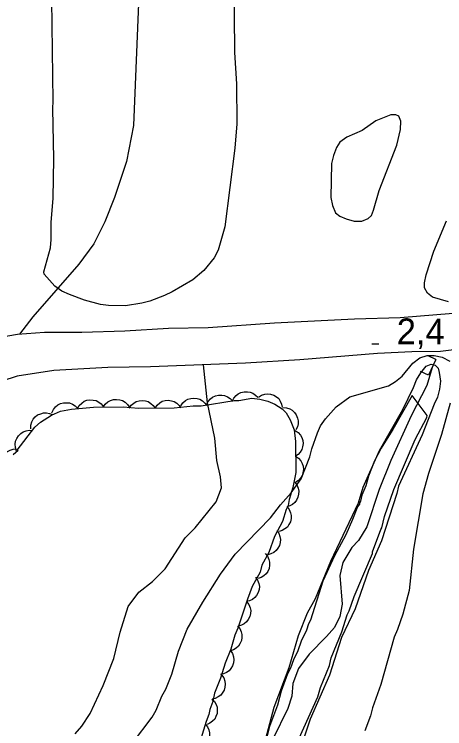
# Model space of a CAD drawing. Extents: x 282461 to 284471, y 5554090 to 5557646.
# Drawn here: x 283225.6 to 283275.7, y 5554850.5 to 5554933.8 of the extents above; entities that cross this region are included whole.
import ezdxf

# ---------------------------------------------------------------- set-up
doc = ezdxf.new("R2010")
doc.units = 0
for name, color, linetype in [('Niveau 2', 7, 'Continuous'), ('Niveau 21', 7, 'Continuous'), ('Niveau 22', 7, 'Continuous'), ('Niveau 26', 7, 'Continuous'), ('Niveau 3', 7, 'Continuous'), ('Niveau 4', 7, 'Continuous'), ('Niveau 44', 7, 'Continuous'), ('Niveau 7', 7, 'Continuous')]:
    doc.layers.add(name, color=color, linetype=linetype)

msp = doc.modelspace()

# ---------------------------------------------------------------- linework, layer by layer
at = {"layer": 'Niveau 2'}
for points in [[(283250.97, 5554955.81), (283251.23, 5554929.32), (283251.45, 5554925.67), (283251.5, 5554921.03), (283251.25, 5554918.19), (283250.08, 5554909.02), (283249.3, 5554906.29), (283248.84, 5554905.41), (283247.64, 5554903.95), (283246.38, 5554902.84), (283243.96, 5554901.43), (283243.09, 5554901.01)], [(283243.09, 5554901.01), (283241.36, 5554900.36), (283240.44, 5554900.12), (283238.52, 5554899.81), (283236.55, 5554899.85), (283235.62, 5554899.96), (283233.76, 5554900.47), (283232.01, 5554901.15), (283231.13, 5554901.54), (283230.32, 5554902.12), (283229.08, 5554903.5), (283229.02, 5554903.79), (283229.8, 5554906.58), (283229.9, 5554907.56), (283229.88, 5554909.53), (283230.13, 5554912.38), (283230.2, 5554916.95), (283230.07, 5554922.81), (283230.12, 5554923.68), (283229.94, 5554938.46)], [(283267.4, 5554910.98), (283268.07, 5554913.25), (283270.1, 5554918.55), (283270.54, 5554920.35), (283270.58, 5554921.34), (283270.35, 5554921.91), (283269.99, 5554922.09), (283269.41, 5554922.08), (283267.68, 5554921.37), (283266.07, 5554920.25), (283264.28, 5554919.48), (283263.47, 5554918.89), (283263.07, 5554918.25), (283262.73, 5554917.32), (283262.51, 5554916.39), (283262.44, 5554912.44), (283262.63, 5554911.52), (283262.99, 5554910.65), (283263.46, 5554910.25), (283264.21, 5554909.96), (283265.15, 5554909.68), (283266.02, 5554909.69), (283266.77, 5554909.99), (283267.17, 5554910.34), (283267.4, 5554910.98)], [(283276.12, 5554900.27), (283274.26, 5554900.83), (283273.67, 5554901.29), (283273.31, 5554901.92), (283273.31, 5554902.5), (283273.53, 5554903.43), (283274.43, 5554906.17), (283275.89, 5554909.72)], [(283244.69, 5554859.58), (283245.71, 5554862.14), (283247.53, 5554865.29), (283249.58, 5554868.56), (283251.29, 5554870.89), (283255.42, 5554875.11), (283256.57, 5554876.62), (283257.83, 5554878.03), (283258.97, 5554879.66), (283259.99, 5554882.22), (283260.21, 5554883.15), (283260.88, 5554885.02), (283261.22, 5554885.83), (283261.79, 5554886.65), (283263.05, 5554888.05), (283264.64, 5554889.2), (283269.15, 5554890.51), (283269.96, 5554890.99), (283270.71, 5554891.63), (283271.97, 5554893.15), (283272.77, 5554893.74), (283273.64, 5554894.04), (283274.45, 5554894.04), (283275.39, 5554893.82), (283276.26, 5554893.36)], [(283254.85, 5554849.38), (283255.83, 5554853.06), (283257.56, 5554857.68), (283258.67, 5554861.42), (283259.73, 5554864.05), (283260.63, 5554865.7), (283262.42, 5554870.08), (283265.63, 5554876.88), (283266.18, 5554878.69), (283268.09, 5554882.97), (283270.81, 5554887.72), (283272.05, 5554890.3), (283272.38, 5554891.18), (283272.89, 5554892), (283273.52, 5554892.77), (283274.1, 5554893.01), (283274.56, 5554892.9), (283274.92, 5554892.56), (283275.04, 5554892.04), (283275.17, 5554891.05), (283275.07, 5554890.12), (283274.85, 5554889.19), (283274.46, 5554888.37), (283273.06, 5554884.8), (283270.31, 5554878.82), (283270.09, 5554877.94), (283268.32, 5554872.45), (283266.8, 5554868.99), (283265.25, 5554864.49), (283263.67, 5554861.15), (283262.29, 5554856.77), (283260.04, 5554851.67), (283259.15, 5554848.99)], [(283276.32, 5554888.49), (283275.32, 5554884.83), (283273.8, 5554880.29), (283273.14, 5554877.9), (283272.05, 5554871.45), (283271.53, 5554866.63), (283270.8, 5554863.9), (283270.19, 5554862.1), (283269.79, 5554861.22), (283268.23, 5554855.7), (283267.28, 5554852.96), (283267.05, 5554852.03), (283266.38, 5554850.29)], [(283239.36, 5554848.86), (283241.65, 5554851.9), (283242.1, 5554852.71), (283242.78, 5554854.34), (283243.23, 5554855.16), (283243.91, 5554856.91), (283244.69, 5554859.58)]]:
    msp.add_lwpolyline(points, dxfattribs=at)
at = {"layer": 'Niveau 21'}
for points in [[(283223.66, 5554896.14), (283225.97, 5554896.5), (283229.1, 5554896.76), (283233.46, 5554896.73), (283238.45, 5554896.89), (283243.55, 5554897.21), (283248.14, 5554897.3), (283255.86, 5554897.82), (283265.2, 5554898.31), (283270.49, 5554898.46), (283278.55, 5554899.13)], [(283289.42, 5554896.28), (283275.18, 5554894.5), (283271.87, 5554894.47), (283267.87, 5554894.26), (283258.82, 5554893.54), (283252.49, 5554893.15), (283241.46, 5554892.71), (283236.47, 5554892.62), (283230.2, 5554892.29), (283225.92, 5554891.61), (283222.45, 5554890.49), (283217.65, 5554888.62), (283215.64, 5554887.05), (283213.47, 5554884.61), (283212.21, 5554882.7), (283210.97, 5554880.15), (283206.85, 5554870.3), (283204.83, 5554864.86), (283200.89, 5554855.33), (283199.31, 5554851.72), (283197.05, 5554847.13)]]:
    msp.add_lwpolyline(points, dxfattribs=at)
at = {"layer": 'Niveau 22'}
for points in [[(283277.14, 5555058.79), (283272.92, 5555052.26), (283268.94, 5555045.44), (283261.94, 5555034.08), (283258.31, 5555027.73), (283255.08, 5555021.44), (283252.09, 5555014.34), (283249, 5555006.2), (283246.34, 5554995.86), (283244.42, 5554986.46), (283242.1, 5554967.27), (283241.25, 5554951.1), (283240.32, 5554941.71), (283239.47, 5554920.84), (283238.65, 5554916.65), (283237.25, 5554912.46), (283236.13, 5554909.6), (283234.83, 5554907.03), (283233.12, 5554904.68), (283227.75, 5554898.52), (283226.2, 5554896.52)], [(283232.69, 5554849.94), (283233.44, 5554850.82), (283234.41, 5554852.33), (283235.94, 5554855.58), (283237.18, 5554858.72), (283237.9, 5554861.8), (283238.85, 5554864.77), (283240.1, 5554866.46), (283241.66, 5554867.69), (283243.15, 5554869.16), (283245.49, 5554872.77), (283246.63, 5554873.94), (283249.09, 5554876.98), (283249.71, 5554878.61), (283249.58, 5554879.88), (283249.15, 5554881.79), (283248.94, 5554884.41), (283248.08, 5554888.53), (283247.61, 5554892.93)]]:
    msp.add_lwpolyline(points, dxfattribs=at)
at = {"layer": 'Niveau 26'}
for p, q in [((283274.65, 5554893.55), (283273.75, 5554893.98)), ((283274.65, 5554893.55), (283273.78, 5554891.73)), ((283273.78, 5554891.73), (283272.88, 5554892.16))]:
    msp.add_line(p, q, dxfattribs=at)
at = {"layer": 'Niveau 3'}
msp.add_line((283267.21, 5554895.4), (283268.01, 5554895.4), dxfattribs=at)
at = {"layer": 'Niveau 4'}
msp.add_lwpolyline([(283274.22, 5554892.65), (283273.61, 5554890.55), (283271.79, 5554887), (283269.41, 5554881.8), (283268.06, 5554878.42), (283266.6, 5554874.05), (283265.64, 5554872.46), (283264.89, 5554871.64), (283263.81, 5554869.89), (283263.48, 5554868.38), (283263.75, 5554865.07), (283263.48, 5554863.62), (283262.85, 5554862.33), (283261.93, 5554861.28), (283259.92, 5554859.23), (283258.67, 5554857.54), (283257.99, 5554855.79), (283257.89, 5554854.34), (283257.44, 5554852.88), (283255.68, 5554849.32)], dxfattribs=at)
at = {"layer": 'Niveau 44'}
for points in [[(283250.95, 5554888.67), (283251.13, 5554889.05), (283251.4, 5554889.36), (283251.65, 5554889.57), (283251.97, 5554889.72), (283252.33, 5554889.81), (283252.72, 5554889.81), (283253.04, 5554889.77), (283253.37, 5554889.63), (283253.68, 5554889.42), (283253.93, 5554889.16)], [(283254, 5554889.19), (283254.35, 5554889.42), (283254.75, 5554889.53), (283255.07, 5554889.58), (283255.42, 5554889.53), (283255.78, 5554889.41), (283256.1, 5554889.21), (283256.36, 5554889), (283256.55, 5554888.71), (283256.7, 5554888.37), (283256.77, 5554888.01)], [(283225.46, 5554882.51), (283226.03, 5554882.98), (283225.92, 5554882.98), (283227.97, 5554885.66), (283228.66, 5554886.25), (283229.93, 5554887.07), (283230.97, 5554887.54), (283232.24, 5554887.78), (283234.8, 5554888), (283238.28, 5554888.03), (283240.03, 5554887.89), (283244.21, 5554887.92), (283246.41, 5554888.17), (283247.34, 5554888.18), (283251.16, 5554888.8), (283251.74, 5554888.8), (283253.25, 5554889.05), (283254.18, 5554888.94), (283255.11, 5554888.72), (283255.93, 5554888.37), (283256.75, 5554887.8), (283257.22, 5554887.34), (283257.69, 5554886.54), (283258.17, 5554885.38), (283258.3, 5554883.99), (283258.34, 5554880.4), (283258.02, 5554878.65), (283257.57, 5554877.26), (283257.46, 5554876.56), (283257.23, 5554876.1), (283256.79, 5554874.7), (283255.88, 5554872.95), (283255.21, 5554871.09), (283254.41, 5554869.58), (283254.19, 5554868.77), (283253.28, 5554867.13), (283252.72, 5554865.62), (283251.6, 5554862.25), (283251.26, 5554861.44), (283250.81, 5554859.81), (283250.14, 5554858.18), (283249.58, 5554856.44), (283248.9, 5554854.69), (283248.7, 5554853.71), (283248.36, 5554852.78), (283248.25, 5554852.2), (283247.91, 5554851.38), (283247.02, 5554848.47)], [(283232.94, 5554887.84), (283233.15, 5554888.21), (283233.44, 5554888.49), (283233.71, 5554888.69), (283234.04, 5554888.81), (283234.4, 5554888.87), (283234.79, 5554888.84), (283235.11, 5554888.78), (283235.42, 5554888.61), (283235.72, 5554888.38), (283235.94, 5554888.1)], [(283235.95, 5554888.01), (283236.18, 5554888.36), (283236.49, 5554888.62), (283236.78, 5554888.79), (283237.12, 5554888.89), (283237.49, 5554888.92), (283237.87, 5554888.86), (283238.18, 5554888.78), (283238.48, 5554888.58), (283238.75, 5554888.33), (283238.96, 5554888.04)], [(283238.95, 5554887.88), (283239.19, 5554888.23), (283239.5, 5554888.49), (283239.78, 5554888.67), (283240.13, 5554888.76), (283240.5, 5554888.79), (283240.88, 5554888.73), (283241.19, 5554888.65), (283241.49, 5554888.45), (283241.76, 5554888.2), (283241.97, 5554887.9)], [(283241.97, 5554887.9), (283242.2, 5554888.25), (283242.52, 5554888.51), (283242.8, 5554888.69), (283243.14, 5554888.78), (283243.51, 5554888.81), (283243.89, 5554888.75), (283244.2, 5554888.67), (283244.5, 5554888.47), (283244.78, 5554888.22), (283244.98, 5554887.93)], [(283244.97, 5554888.15), (283245.2, 5554888.5), (283245.51, 5554888.77), (283245.79, 5554888.94), (283246.13, 5554889.03), (283246.5, 5554889.07), (283246.88, 5554889.01), (283247.2, 5554888.93), (283247.5, 5554888.73), (283247.77, 5554888.48), (283247.98, 5554888.19)], [(283247.97, 5554888.28), (283248.15, 5554888.66), (283248.42, 5554888.97), (283248.67, 5554889.18), (283248.99, 5554889.33), (283249.35, 5554889.42), (283249.74, 5554889.42), (283250.07, 5554889.38), (283250.39, 5554889.23), (283250.7, 5554889.03), (283250.95, 5554888.77)], [(283229.97, 5554887.35), (283230.14, 5554887.74), (283230.4, 5554888.05), (283230.65, 5554888.27), (283230.97, 5554888.42), (283231.32, 5554888.52), (283231.71, 5554888.53), (283232.03, 5554888.5), (283232.36, 5554888.37), (283232.68, 5554888.17), (283232.93, 5554887.91)], [(283256.84, 5554887.98), (283257.26, 5554887.95), (283257.65, 5554887.81), (283257.94, 5554887.65), (283258.19, 5554887.4), (283258.4, 5554887.1), (283258.54, 5554886.74), (283258.62, 5554886.42), (283258.61, 5554886.07), (283258.53, 5554885.71), (283258.37, 5554885.38)], [(283227.5, 5554885.5), (283227.51, 5554885.92), (283227.64, 5554886.31), (283227.78, 5554886.61), (283228.02, 5554886.87), (283228.31, 5554887.1), (283228.67, 5554887.25), (283228.98, 5554887.35), (283229.33, 5554887.34), (283229.7, 5554887.28), (283230.03, 5554887.14)], [(283225.85, 5554882.89), (283225.72, 5554883.29), (283225.71, 5554883.7), (283225.74, 5554884.03), (283225.88, 5554884.36), (283226.08, 5554884.67), (283226.36, 5554884.93), (283226.62, 5554885.13), (283226.96, 5554885.24), (283227.32, 5554885.31), (283227.68, 5554885.29)], [(283258.29, 5554885.3), (283258.64, 5554885.07), (283258.9, 5554884.75), (283259.07, 5554884.47), (283259.17, 5554884.13), (283259.2, 5554883.76), (283259.14, 5554883.38), (283259.06, 5554883.06), (283258.87, 5554882.77), (283258.62, 5554882.49), (283258.32, 5554882.28)], [(283224.36, 5554880.52), (283224.17, 5554880.9), (283224.1, 5554881.3), (283224.08, 5554881.63), (283224.17, 5554881.97), (283224.32, 5554882.31), (283224.56, 5554882.61), (283224.79, 5554882.85), (283225.11, 5554883.01), (283225.46, 5554883.12), (283225.82, 5554883.16)], [(283258.32, 5554882.28), (283258.67, 5554882.05), (283258.93, 5554881.74), (283259.11, 5554881.46), (283259.2, 5554881.12), (283259.24, 5554880.75), (283259.18, 5554880.37), (283259.09, 5554880.05), (283258.9, 5554879.75), (283258.65, 5554879.48), (283258.35, 5554879.27)], [(283258.22, 5554879.27), (283258.48, 5554878.94), (283258.63, 5554878.56), (283258.7, 5554878.23), (283258.68, 5554877.88), (283258.6, 5554877.52), (283258.42, 5554877.18), (283258.24, 5554876.9), (283257.96, 5554876.68), (283257.64, 5554876.5), (283257.29, 5554876.4)], [(283257.33, 5554876.41), (283257.59, 5554876.08), (283257.74, 5554875.7), (283257.82, 5554875.37), (283257.8, 5554875.02), (283257.72, 5554874.66), (283257.55, 5554874.32), (283257.37, 5554874.04), (283257.09, 5554873.82), (283256.77, 5554873.63), (283256.42, 5554873.53)], [(283256.13, 5554873.65), (283256.38, 5554873.31), (283256.51, 5554872.93), (283256.58, 5554872.6), (283256.55, 5554872.25), (283256.46, 5554871.89), (283256.27, 5554871.56), (283256.08, 5554871.29), (283255.79, 5554871.08), (283255.46, 5554870.91), (283255.11, 5554870.82)], [(283254.78, 5554870.95), (283255.06, 5554870.63), (283255.22, 5554870.26), (283255.31, 5554869.94), (283255.31, 5554869.59), (283255.24, 5554869.22), (283255.08, 5554868.87), (283254.92, 5554868.59), (283254.65, 5554868.36), (283254.33, 5554868.16), (283253.99, 5554868.04)], [(283253.67, 5554868.18), (283253.91, 5554867.84), (283254.04, 5554867.45), (283254.11, 5554867.13), (283254.07, 5554866.78), (283253.98, 5554866.42), (283253.78, 5554866.08), (283253.59, 5554865.82), (283253.31, 5554865.61), (283252.97, 5554865.44), (283252.62, 5554865.36)], [(283252.63, 5554865.35), (283252.89, 5554865.02), (283253.03, 5554864.64), (283253.11, 5554864.31), (283253.08, 5554863.96), (283253, 5554863.6), (283252.82, 5554863.26), (283252.63, 5554862.99), (283252.36, 5554862.77), (283252.03, 5554862.59), (283251.68, 5554862.49)], [(283251.56, 5554862.53), (283251.83, 5554862.21), (283252, 5554861.84), (283252.09, 5554861.52), (283252.09, 5554861.17), (283252.02, 5554860.8), (283251.85, 5554860.45), (283251.69, 5554860.17), (283251.42, 5554859.94), (283251.1, 5554859.74), (283250.76, 5554859.63)], [(283250.74, 5554859.64), (283250.97, 5554859.29), (283251.09, 5554858.9), (283251.14, 5554858.57), (283251.09, 5554858.22), (283250.98, 5554857.86), (283250.78, 5554857.54), (283250.58, 5554857.28), (283250.28, 5554857.08), (283249.95, 5554856.92), (283249.59, 5554856.85)], [(283249.72, 5554856.8), (283249.96, 5554856.46), (283250.08, 5554856.07), (283250.14, 5554855.74), (283250.1, 5554855.39), (283250, 5554855.03), (283249.8, 5554854.7), (283249.61, 5554854.44), (283249.32, 5554854.24), (283248.98, 5554854.07), (283248.63, 5554853.99)], [(283248.59, 5554854), (283248.89, 5554853.71), (283249.08, 5554853.35), (283249.2, 5554853.04), (283249.22, 5554852.68), (283249.19, 5554852.31), (283249.05, 5554851.95), (283248.91, 5554851.66), (283248.66, 5554851.41), (283248.36, 5554851.18), (283248.03, 5554851.04)], [(283247.82, 5554851.1), (283248.09, 5554850.77), (283248.24, 5554850.4), (283248.32, 5554850.07), (283248.31, 5554849.72), (283248.23, 5554849.36), (283248.06, 5554849.01), (283247.88, 5554848.74), (283247.61, 5554848.51), (283247.29, 5554848.33), (283246.94, 5554848.22)]]:
    msp.add_lwpolyline(points, dxfattribs=at)
at = {"layer": 'Niveau 7'}
msp.add_lwpolyline([(283258.76, 5554849.42), (283260.91, 5554854.26), (283261.24, 5554855.36), (283262.26, 5554857.92), (283262.48, 5554858.8), (283263.72, 5554861.83), (283264.34, 5554863.81), (283264.57, 5554864.27), (283265.13, 5554865.96), (283267.28, 5554870.97), (283267.28, 5554871.15), (283268.23, 5554873.77), (283268.35, 5554873.94), (283268.68, 5554875.28), (283269.75, 5554878.43), (283272.23, 5554884.25), (283273.6, 5554886.82), (283273.65, 5554887.05), (283271.88, 5554889.36), (283269.66, 5554885.39), (283268.29, 5554883.23), (283267.5, 5554881.77), (283266.82, 5554879.97), (283266.49, 5554878.86), (283266.03, 5554877.75), (283265.87, 5554877.06), (283265.75, 5554876.88), (283265.76, 5554876.71), (283265.53, 5554876.41), (283264.96, 5554874.9), (283264.17, 5554873.15), (283262.86, 5554870.7), (283261.5, 5554867.73), (283260.05, 5554863.19), (283259.82, 5554862.78), (283259.6, 5554862.02), (283258.97, 5554860.74), (283258.58, 5554859.63), (283258.07, 5554858.58), (283257.73, 5554857.6), (283257.39, 5554856.95), (283256.66, 5554854.92), (283256.21, 5554853.29), (283255.31, 5554850.78), (283254.98, 5554849.56)], dxfattribs=at)

# ---------------------------------------------------------------- texts
at = {"layer": 'Niveau 3'}
msp.add_text('2,4  ', height=3, rotation=359.70771, dxfattribs=at).set_placement((283270.09, 5554895.35))

doc.saveas('drawing.dxf')
